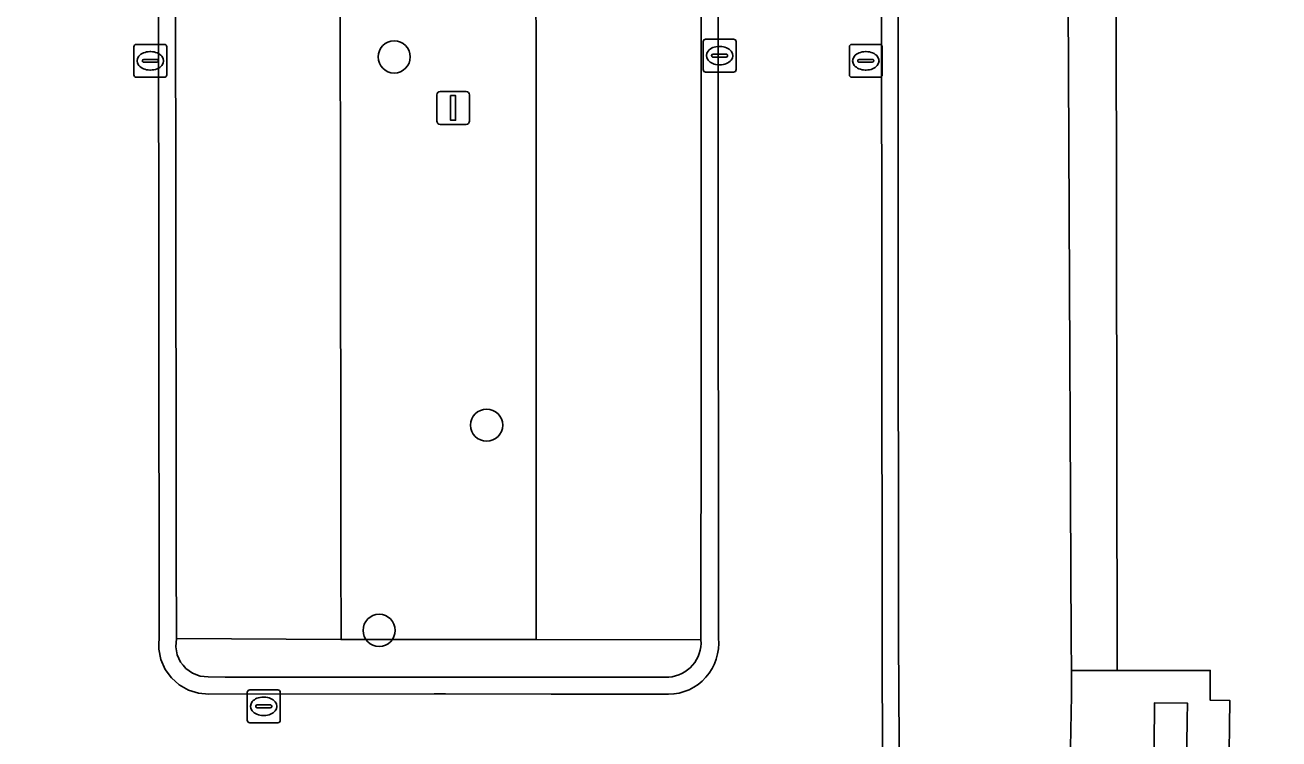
# Model space of a CAD drawing. Extents: x 161477 to 163040, y 383680 to 384871.
# Drawn here: x 162059.28 to 162097.4, y 384522.5 to 384544.21 of the extents above; entities that cross this region are included whole.
import ezdxf

# ---------------------------------------------------------------- set-up
doc = ezdxf.new("R2010")
doc.units = 0
for name, color, linetype in [('IMGEO_Boom', 7, 'Continuous'), ('IMGEO_Groenvoorziening', 7, 'Continuous'), ('IMGEO_Haag', 7, 'Continuous'), ('IMGEO_Kolk', 7, 'Continuous'), ('IMGEO_Lichtmast', 7, 'Continuous'), ('IMGEO_Parkeervlak_open', 7, 'Continuous'), ('IMGEO_Rijbaan_lokaal_open', 7, 'Continuous'), ('IMGEO_Voetpad_gesloten', 7, 'Continuous'), ('IMGEO_Voetpad_open', 7, 'Continuous')]:
    doc.layers.add(name, color=color, linetype=linetype)

msp = doc.modelspace()

# ---------------------------------------------------------------- linework, layer by layer
at = {"layer": 'IMGEO_Boom'}
for centre in [(162070.5, 384543.24), (162073.31, 384532.04), (162070.04, 384525.8)]:
    msp.add_circle(centre, 0.489, dxfattribs=at)
at = {"layer": 'IMGEO_Groenvoorziening'}
for points in [[(162053.27, 384563.937), (162080.258, 384563.918), (162090.929, 384564.042), (162090.944, 384556.899), (162090.946, 384555.715), (162091.086, 384525.529), (162091.09, 384524.58), (162092.485, 384524.58), (162092.421, 384565.458)], [(162068.855, 384545.651), (162068.859, 384543.149), (162068.862, 384540.638), (162068.866, 384538.129), (162068.87, 384535.626), (162068.872, 384533.105), (162068.876, 384530.59), (162068.88, 384528.078), (162068.883, 384525.517), (162074.816, 384525.518), (162074.815, 384528.059), (162074.815, 384530.563), (162074.814, 384533.062), (162074.812, 384535.573), (162074.812, 384538.095), (162074.811, 384540.621), (162074.811, 384543.118), (162074.81, 384545.626)]]:
    msp.add_lwpolyline(points, dxfattribs=at)
msp.add_lwpolyline([(162104.585, 384541.45), (162104.261, 384541.465), (162104.25, 384558.01), (162104.245, 384565.477), (162092.421, 384565.458), (162092.485, 384524.58), (162095.313, 384524.579), (162095.308, 384523.681), (162095.908, 384523.665), (162095.877, 384521.332), (162095.278, 384521.333), (162095.259, 384520.543), (162092.483, 384520.547), (162092.429, 384513.082), (162092.43, 384510.892), (162092.918, 384510.892), (162102.202, 384510.887), (162104.547, 384510.886), (162104.55, 384513.49)], close=True, dxfattribs=at)
at = {"layer": 'IMGEO_Haag'}
msp.add_lwpolyline([(162053.27, 384563.937), (162080.258, 384563.918), (162090.929, 384564.042), (162090.944, 384556.899), (162090.946, 384555.715), (162091.086, 384525.529), (162091.09, 384524.58), (162092.485, 384524.58), (162092.421, 384565.458)], dxfattribs=at)
at = {"layer": 'IMGEO_Kolk'}
for p, q in [((162062.657, 384543.621), (162063.509, 384543.621)), ((162079.893, 384542.853), (162079.893, 384543.705)), ((162079.968, 384543.779), (162080.82, 384543.779)), ((162080.894, 384543.705), (162080.894, 384542.853)), ((162084.414, 384543.621), (162085.266, 384543.621)), ((162062.582, 384542.695), (162062.582, 384543.547)), ((162063.07, 384543.401), (162063.095, 384543.401)), ((162063.583, 384543.547), (162063.583, 384542.695)), ((162080.152, 384543.273), (162080.152, 384543.285)), ((162080.59, 384543.236), (162080.192, 384543.236)), ((162080.195, 384543.322), (162080.593, 384543.322)), ((162080.381, 384543.559), (162080.406, 384543.559)), ((162080.636, 384543.285), (162080.636, 384543.273)), ((162084.339, 384542.695), (162084.339, 384543.547)), ((162084.827, 384543.401), (162084.852, 384543.401)), ((162085.34, 384543.547), (162085.34, 384542.695)), ((162062.841, 384543.115), (162062.841, 384543.127)), ((162063.279, 384543.078), (162062.881, 384543.078)), ((162062.884, 384543.164), (162063.282, 384543.164)), ((162063.093, 384542.841), (162063.068, 384542.841)), ((162063.325, 384543.127), (162063.325, 384543.115)), ((162080.404, 384542.999), (162080.379, 384542.999)), ((162084.598, 384543.115), (162084.598, 384543.127)), ((162085.036, 384543.078), (162084.638, 384543.078)), ((162084.641, 384543.164), (162085.039, 384543.164)), ((162084.85, 384542.841), (162084.825, 384542.841)), ((162085.082, 384543.127), (162085.082, 384543.115)), ((162063.509, 384542.621), (162062.657, 384542.621)), ((162080.82, 384542.779), (162079.968, 384542.779)), ((162085.266, 384542.621), (162084.414, 384542.621)), ((162066.032, 384523.064), (162066.032, 384523.916)), ((162066.107, 384523.99), (162066.959, 384523.99)), ((162066.52, 384523.77), (162066.545, 384523.77)), ((162067.033, 384523.916), (162067.033, 384523.064)), ((162066.291, 384523.484), (162066.291, 384523.496)), ((162066.729, 384523.447), (162066.331, 384523.447)), ((162066.334, 384523.533), (162066.732, 384523.533)), ((162066.775, 384523.496), (162066.775, 384523.484)), ((162066.959, 384522.99), (162066.107, 384522.99)), ((162066.543, 384523.21), (162066.518, 384523.21))]:
    msp.add_line(p, q, dxfattribs=at)
for points in [[(162062.657, 384543.621), (162063.509, 384543.621)], [(162079.893, 384542.853), (162079.893, 384543.705)], [(162079.968, 384543.779), (162080.82, 384543.779)], [(162080.894, 384543.705), (162080.894, 384542.853)], [(162084.414, 384543.621), (162085.266, 384543.621)], [(162062.582, 384542.695), (162062.582, 384543.547)], [(162063.583, 384543.547), (162063.583, 384542.695)], [(162084.339, 384542.695), (162084.339, 384543.547)], [(162085.34, 384543.547), (162085.34, 384542.695)], [(162063.509, 384542.621), (162062.657, 384542.621)], [(162080.82, 384542.779), (162079.968, 384542.779)], [(162085.266, 384542.621), (162084.414, 384542.621)], [(162066.032, 384523.064), (162066.032, 384523.916)], [(162066.107, 384523.99), (162066.959, 384523.99)], [(162067.033, 384523.916), (162067.033, 384523.064)], [(162066.959, 384522.99), (162066.107, 384522.99)]]:
    msp.add_lwpolyline(points, dxfattribs=at)
for centre, radius, start, end in [((162062.659, 384543.545), 0.0765, 91.552, 178.448), ((162062.659, 384543.545), 0.0765, 91.552, 178.448), ((162063.507, 384543.545), 0.0765, 1.552, 88.448), ((162063.507, 384543.545), 0.0765, 1.552, 88.448), ((162079.97, 384543.703), 0.0765, 91.552, 178.448), ((162079.97, 384543.703), 0.0765, 91.552, 178.448), ((162080.818, 384543.703), 0.0765, 1.552, 88.448), ((162080.818, 384543.703), 0.0765, 1.552, 88.448), ((162084.416, 384543.545), 0.0765, 91.552, 178.448), ((162084.416, 384543.545), 0.0765, 91.552, 178.448), ((162085.264, 384543.545), 0.0765, 1.552, 88.448), ((162085.264, 384543.545), 0.0765, 1.552, 88.448), ((162080.192, 384543.282), 0.0403, 85.8775, 175.7526), ((162080.189, 384543.272), 0.0366, 178.938, 274.7102), ((162080.593, 384543.279), 0.043, 264.8664, 352.4533), ((162080.597, 384543.284), 0.0386, 1.7309, 96.639), ((162062.881, 384543.124), 0.0403, 85.8775, 175.7526), ((162062.878, 384543.114), 0.0366, 178.938, 274.7102), ((162063.282, 384543.121), 0.043, 264.8664, 352.4533), ((162063.286, 384543.126), 0.0386, 1.7309, 96.639), ((162079.97, 384542.855), 0.0765, 181.552, 268.448), ((162079.97, 384542.855), 0.0765, 181.552, 268.448), ((162080.818, 384542.855), 0.0765, 271.552, 358.448), ((162080.818, 384542.855), 0.0765, 271.552, 358.448), ((162084.638, 384543.124), 0.0403, 85.8775, 175.7526), ((162084.635, 384543.114), 0.0366, 178.938, 274.7102), ((162085.039, 384543.121), 0.043, 264.8664, 352.4533), ((162085.043, 384543.126), 0.0386, 1.7309, 96.639), ((162062.659, 384542.697), 0.0765, 181.552, 268.448), ((162062.659, 384542.697), 0.0765, 181.552, 268.448), ((162063.507, 384542.697), 0.0765, 271.552, 358.448), ((162063.507, 384542.697), 0.0765, 271.552, 358.448), ((162084.416, 384542.697), 0.0765, 181.552, 268.448), ((162084.416, 384542.697), 0.0765, 181.552, 268.448), ((162085.264, 384542.697), 0.0765, 271.552, 358.448), ((162085.264, 384542.697), 0.0765, 271.552, 358.448), ((162066.109, 384523.914), 0.0765, 91.552, 178.448), ((162066.109, 384523.914), 0.0765, 91.552, 178.448), ((162066.957, 384523.914), 0.0765, 1.552, 88.448), ((162066.957, 384523.914), 0.0765, 1.552, 88.448), ((162066.331, 384523.493), 0.0403, 85.8775, 175.7526), ((162066.328, 384523.483), 0.0366, 178.938, 274.7102), ((162066.732, 384523.49), 0.043, 264.8664, 352.4533), ((162066.736, 384523.495), 0.0386, 1.7309, 96.639), ((162066.109, 384523.066), 0.0765, 181.552, 268.448), ((162066.109, 384523.066), 0.0765, 181.552, 268.448), ((162066.957, 384523.066), 0.0765, 271.552, 358.448), ((162066.957, 384523.066), 0.0765, 271.552, 358.448)]:
    msp.add_arc(centre, radius, start, end, dxfattribs=at)
for centre, major_axis, ratio, start_param, end_param in [((162063.069, 384543.121), (-0.387, 0.002), 0.722429, 4.712389, 7.853982), ((162063.094, 384543.121), (-0.39, 0.002), 0.717154, 1.570796, 4.712389), ((162080.38, 384543.279), (-0.387, 0.002), 0.722429, 4.712389, 7.853982), ((162080.405, 384543.279), (-0.39, 0.002), 0.717154, 1.570796, 4.712389), ((162084.826, 384543.121), (-0.387, 0.002), 0.722429, 4.712389, 7.853982), ((162084.851, 384543.121), (-0.39, 0.002), 0.717154, 1.570796, 4.712389), ((162066.519, 384523.49), (-0.387, 0.002), 0.722429, 4.712389, 7.853982), ((162066.544, 384523.49), (-0.39, 0.002), 0.717154, 1.570796, 4.712389)]:
    msp.add_ellipse(centre, major_axis=major_axis, ratio=ratio, start_param=start_param, end_param=end_param, dxfattribs=at)
at = {"layer": 'IMGEO_Lichtmast'}
for p, q in [((162071.795, 384541.29), (162071.795, 384542.09)), ((162071.795, 384542.09), (162071.795, 384541.29)), ((162071.895, 384542.19), (162072.685, 384542.19)), ((162072.685, 384542.19), (162071.895, 384542.19)), ((162072.785, 384542.09), (162072.785, 384541.29)), ((162072.785, 384541.29), (162072.785, 384542.09)), ((162072.685, 384541.19), (162071.895, 384541.19)), ((162071.895, 384541.19), (162072.685, 384541.19))]:
    msp.add_line(p, q, dxfattribs=at)
msp.add_lwpolyline([(162072.215, 384542.065), (162072.365, 384542.065), (162072.365, 384541.315), (162072.215, 384541.315), (162072.215, 384542.065)], dxfattribs=at)
for centre, start, end in [((162071.895, 384542.09), 90, 180), ((162071.895, 384542.09), 90, 180), ((162072.685, 384542.09), 0, 90), ((162072.685, 384542.09), 360, 90), ((162071.895, 384541.29), 180, 270), ((162071.895, 384541.29), 180, 270), ((162072.685, 384541.29), 270, 0), ((162072.685, 384541.29), 270, 0)]:
    msp.add_arc(centre, 0.1, start, end, dxfattribs=at)
at = {"layer": 'IMGEO_Parkeervlak_open'}
for points in [[(162091.035, 384520.659), (162091.094, 384523.823), (162091.091, 384524.364), (162091.09, 384524.58), (162091.086, 384525.529), (162090.946, 384555.715), (162090.602, 384555.717), (162085.823, 384555.718), (162085.824, 384553.159), (162085.824, 384550.675), (162085.826, 384548.151), (162085.826, 384545.657), (162085.826, 384543.127), (162085.827, 384540.653), (162085.827, 384538.145), (162085.828, 384535.623), (162085.828, 384533.105), (162085.83, 384530.605), (162085.83, 384528.098), (162085.83, 384525.531), (162085.882, 384517.642)], [(162063.843, 384545.674), (162063.85, 384543.321), (162063.855, 384540.661), (162063.858, 384538.151), (162063.862, 384535.649), (162063.866, 384533.127), (162063.87, 384530.613), (162063.874, 384528.101), (162063.878, 384525.549), (162068.883, 384525.517), (162068.88, 384528.078), (162068.876, 384530.59), (162068.872, 384533.105), (162068.87, 384535.626), (162068.866, 384538.129), (162068.862, 384540.638), (162068.859, 384543.149), (162068.855, 384545.651)], [(162074.81, 384545.626), (162074.811, 384543.118), (162074.811, 384540.621), (162074.812, 384538.095), (162074.812, 384535.573), (162074.814, 384533.062), (162074.815, 384530.563), (162074.815, 384528.059), (162074.816, 384525.518), (162079.826, 384525.507), (162079.827, 384528.101), (162079.828, 384530.605), (162079.83, 384533.102), (162079.831, 384535.613), (162079.834, 384538.137), (162079.835, 384540.661), (162079.836, 384543.159), (162079.836, 384543.235), (162079.835, 384545.667)]]:
    msp.add_lwpolyline(points, dxfattribs=at)
at = {"layer": 'IMGEO_Rijbaan_lokaal_open'}
for points in [[(162085.338, 384525.521), (162085.309, 384555.675), (162085.307, 384556.892), (162086.713, 384556.888), (162086.837, 384556.888), (162087.834, 384556.898), (162090.944, 384556.899), (162090.929, 384564.042), (162080.258, 384563.918), (162053.27, 384563.937), (162052.739, 384563.936), (162052.74, 384563.444), (162052.755, 384557.469), (162052.779, 384556.918), (162053.206, 384556.919), (162055.804, 384556.908), (162056.825, 384556.878), (162056.908, 384556.879), (162058.333, 384556.902), (162058.334, 384555.718), (162058.35, 384525.167), (162058.356, 384514.243), (162057.847, 384514.237), (162057.448, 384514.252)], [(162064.855, 384556.893), (162063.326, 384556.912), (162063.327, 384555.715), (162063.356, 384525.561), (162063.342, 384525.392), (162063.347, 384525.223), (162063.408, 384524.909), (162063.536, 384524.614), (162063.723, 384524.354), (162063.961, 384524.139), (162064.24, 384523.98), (162064.546, 384523.885), (162064.866, 384523.857), (162071.711, 384523.866), (162072.058, 384523.865), (162075.271, 384523.861), (162076.383, 384523.861), (162078.84, 384523.857)], [(162064.866, 384523.857), (162064.546, 384523.885), (162064.24, 384523.98), (162063.961, 384524.139), (162063.723, 384524.354), (162063.536, 384524.614), (162063.408, 384524.909), (162063.347, 384525.223), (162063.342, 384525.392), (162063.356, 384525.561), (162063.327, 384555.715), (162063.326, 384556.912), (162064.855, 384556.893), (162065.842, 384556.901), (162077.791, 384556.899), (162078.807, 384556.909), (162078.858, 384556.909), (162080.341, 384556.905), (162080.342, 384555.725), (162080.358, 384525.562)], [(162080.358, 384525.562), (162080.342, 384555.725), (162080.341, 384556.905)], [(162085.882, 384517.642), (162085.83, 384525.531), (162085.83, 384528.098), (162085.83, 384530.605), (162085.828, 384533.105), (162085.828, 384535.623), (162085.827, 384538.145), (162085.827, 384540.653), (162085.826, 384543.127), (162085.826, 384545.657), (162085.826, 384548.151), (162085.824, 384550.675), (162085.824, 384553.159), (162085.823, 384555.718), (162090.602, 384555.717), (162090.946, 384555.715), (162090.944, 384556.899), (162087.834, 384556.898), (162086.837, 384556.888), (162086.713, 384556.888), (162085.307, 384556.892), (162085.309, 384555.675), (162085.338, 384525.521), (162085.356, 384517.763)], [(162079.83, 384555.729), (162079.832, 384550.606), (162079.834, 384548.071), (162079.835, 384545.667), (162079.836, 384543.235), (162079.836, 384543.159), (162079.835, 384540.661), (162079.834, 384538.137), (162079.831, 384535.613), (162079.83, 384533.102), (162079.828, 384530.605), (162079.827, 384528.101), (162079.826, 384525.507)], [(162078.846, 384524.379), (162065.356, 384524.378), (162064.844, 384524.387), (162064.597, 384524.411), (162064.365, 384524.498), (162064.162, 384524.641), (162064.083, 384524.737), (162064.004, 384524.832), (162063.899, 384525.057), (162063.856, 384525.301), (162063.878, 384525.549), (162063.874, 384528.101), (162063.87, 384530.613), (162063.866, 384533.127), (162063.862, 384535.649), (162063.858, 384538.151), (162063.855, 384540.661), (162063.85, 384543.321), (162063.843, 384545.674)], [(162080.391, 384518.058), (162080.394, 384517.742), (162080.395, 384514.321), (162082.146, 384514.322), (162083.774, 384514.322), (162085.357, 384514.323), (162085.356, 384517.763), (162085.338, 384525.521)], [(162078.84, 384523.857), (162076.383, 384523.861), (162075.271, 384523.861), (162072.058, 384523.865), (162071.711, 384523.866), (162064.866, 384523.857)]]:
    msp.add_lwpolyline(points, dxfattribs=at)
for centre, radius, start, end in [((162078.826, 384525.398), 1.541, 270.5384, 6.1028), ((162078.826, 384525.398), 1.541, 270.5384, 6.1028), ((162078.777, 384525.428), 1.052, 273.738, 4.2942)]:
    msp.add_arc(centre, radius, start, end, dxfattribs=at)
at = {"layer": 'IMGEO_Voetpad_gesloten'}
msp.add_lwpolyline([(162094.612, 384523.082), (162094.618, 384523.588), (162093.618, 384523.6), (162093.616, 384523.395), (162093.593, 384521.595), (162094.593, 384521.583)], close=True, dxfattribs=at)
at = {"layer": 'IMGEO_Voetpad_open'}
msp.add_lwpolyline([(162079.826, 384525.507), (162074.816, 384525.518), (162068.883, 384525.517), (162063.878, 384525.549), (162063.856, 384525.301), (162063.899, 384525.057), (162064.004, 384524.832), (162064.083, 384524.737), (162064.162, 384524.641), (162064.365, 384524.498), (162064.597, 384524.411), (162064.844, 384524.387), (162065.356, 384524.378), (162078.846, 384524.379)], dxfattribs=at)
for points in [[(162095.908, 384523.665), (162095.308, 384523.681), (162095.313, 384524.579), (162092.485, 384524.58), (162091.09, 384524.58), (162091.091, 384524.364), (162091.094, 384523.823), (162091.035, 384520.659), (162091.033, 384520.549), (162092.483, 384520.547), (162095.259, 384520.543), (162095.278, 384521.333), (162095.877, 384521.332)], [(162093.616, 384523.395), (162093.618, 384523.6), (162094.618, 384523.588), (162094.612, 384523.082), (162094.593, 384521.583), (162093.593, 384521.595)]]:
    msp.add_lwpolyline(points, close=True, dxfattribs=at)
msp.add_arc((162078.777, 384525.428), 1.052, 273.738, 4.2942, dxfattribs=at)

doc.saveas('drawing.dxf')
